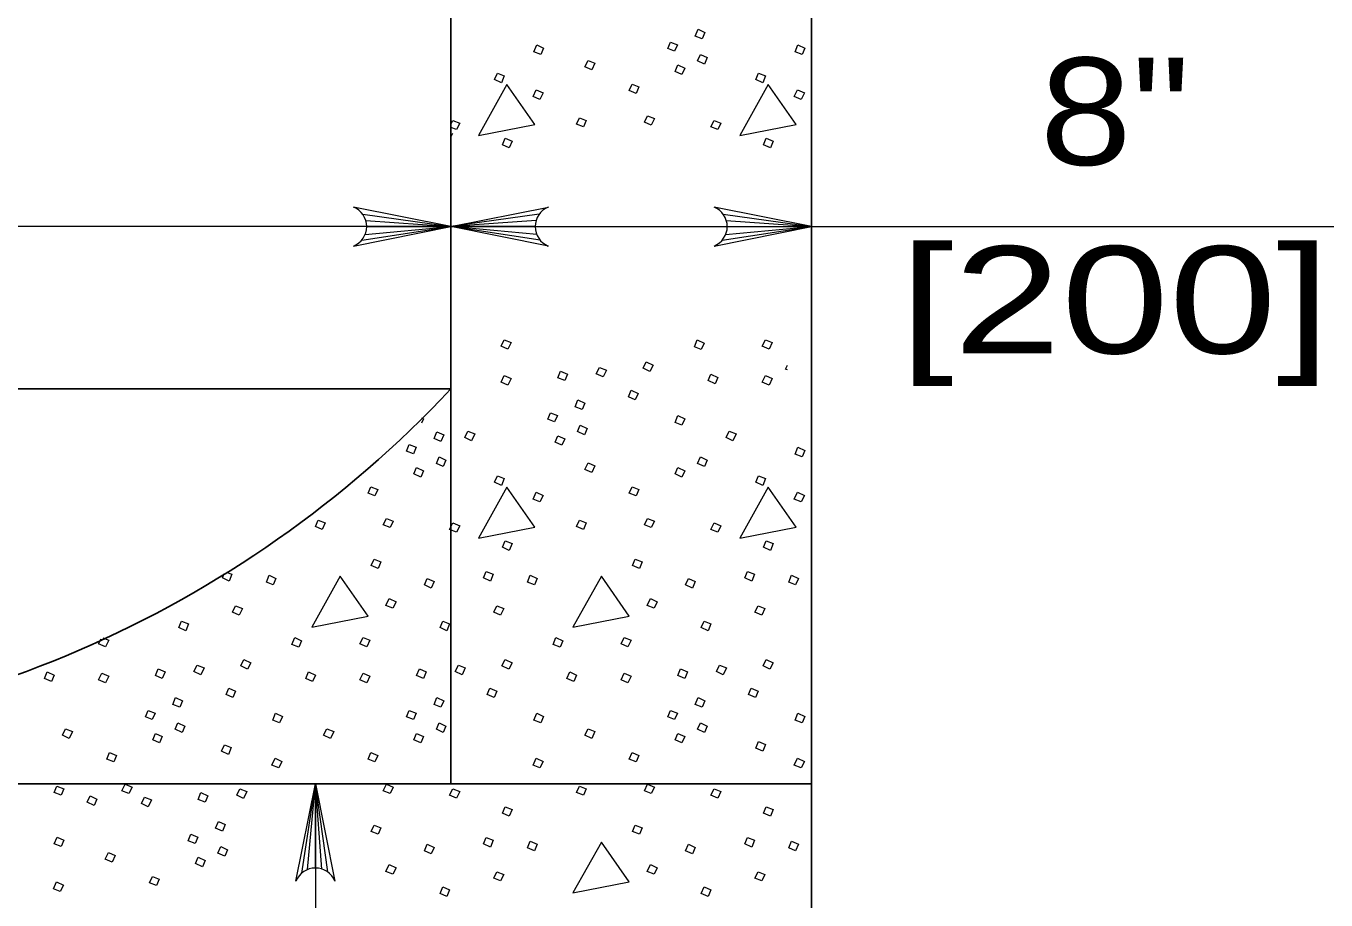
# Model space of a CAD drawing. Extents: x 1083.1 to 1123, y 697.4 to 741.4.
# Drawn here: x 1094.824 to 1096.714, y 722.087 to 723.357 of the extents above; entities that cross this region are included whole.
import ezdxf
from ezdxf.enums import TextEntityAlignment as Align

# ---------------------------------------------------------------- set-up
doc = ezdxf.new("R2010")
doc.units = 0
doc.header["$LTSCALE"] = 0.062
doc.layers.add('1', color=7, linetype='Continuous', lineweight=13)

msp = doc.modelspace()

# ---------------------------------------------------------------- linework, layer by layer
at = {"layer": '1'}
for p, q in [((1095.442, 723.21408), (1095.44483, 723.21967)), ((1095.442, 723.19542), (1095.44483, 723.201)), ((1095.442, 723.06533), (1093.0675, 723.06533)), ((1095.31233, 723.0455), (1095.442, 723.06533)), ((1095.31383, 723.08333), (1095.442, 723.06533)), ((1095.31725, 723.05383), (1095.442, 723.06533)), ((1095.31817, 723.07442), (1095.442, 723.06533)), ((1095.3195, 723.06533), (1095.442, 723.06533)), ((1095.57025, 723.08333), (1095.442, 723.06533)), ((1095.56592, 723.07442), (1095.442, 723.06533)), ((1095.442, 723.06533), (1096.77125, 723.06533)), ((1095.56458, 723.06533), (1095.442, 723.06533)), ((1095.56683, 723.05383), (1095.442, 723.06533)), ((1095.57175, 723.0455), (1095.442, 723.06533)), ((1095.83658, 723.0455), (1095.96625, 723.06533)), ((1095.83808, 723.08333), (1095.96625, 723.06533)), ((1095.84142, 723.05383), (1095.96625, 723.06533)), ((1095.84242, 723.07442), (1095.96625, 723.06533)), ((1095.84375, 723.06533), (1095.96625, 723.06533)), ((1095.22517, 722.12575), (1095.245, 722.25542)), ((1095.2335, 722.13067), (1095.245, 722.25542)), ((1095.245, 722.13292), (1095.245, 722.25542)), ((1095.25408, 722.13158), (1095.245, 722.25542)), ((1095.26292, 722.12725), (1095.245, 722.25542)), ((1095.245, 722.25542), (1095.245, 720.92308))]:
    msp.add_line(p, q, dxfattribs=at)
at = {"layer": '1', "lineweight": 25}
for p, q in [((1093.0675, 722.82933), (1095.442, 722.82933)), ((1095.442, 722.25542), (1095.442, 722.82933)), ((1092.53542, 722.25542), (1095.96625, 722.25542))]:
    msp.add_line(p, q, dxfattribs=at)
for points in [[(1093.0675, 725.37967), (1092.53542, 725.37967), (1092.53542, 721.67958), (1095.96625, 721.67958), (1095.96625, 725.37967)], [(1095.96625, 725.37967), (1095.442, 725.37967), (1095.442, 722.82933)]]:
    msp.add_lwpolyline(points, dxfattribs=at)
at = {"layer": '1'}
for points in [[(1095.80133, 723.35225), (1095.81133, 723.34758), (1095.80733, 723.33825), (1095.79733, 723.34225)], [(1095.56675, 723.32958), (1095.57675, 723.32492), (1095.57275, 723.31558), (1095.56275, 723.31958)], [(1095.76133, 723.33358), (1095.77133, 723.32958), (1095.76733, 723.32025), (1095.75733, 723.32425)], [(1095.94658, 723.32958), (1095.95658, 723.32492), (1095.95258, 723.31558), (1095.94258, 723.31958)], [(1095.80467, 723.31558), (1095.81467, 723.31092), (1095.81067, 723.30167), (1095.80067, 723.30625)], [(1095.64142, 723.30692), (1095.65142, 723.303), (1095.64675, 723.293), (1095.63675, 723.29767)], [(1095.772, 723.30033), (1095.782, 723.29567), (1095.778, 723.28633), (1095.768, 723.291)], [(1095.5095, 723.28833), (1095.5195, 723.28433), (1095.5155, 723.27433), (1095.5055, 723.279)], [(1095.88933, 723.28833), (1095.89925, 723.28433), (1095.89533, 723.27433), (1095.88533, 723.279)], [(1095.5235, 723.27167), (1095.48217, 723.19767), (1095.56408, 723.21367)], [(1095.56608, 723.26433), (1095.57608, 723.25967), (1095.57142, 723.25033), (1095.56142, 723.25433)], [(1095.70542, 723.27233), (1095.71542, 723.26833), (1095.71142, 723.259), (1095.70142, 723.263)], [(1095.90325, 723.27167), (1095.862, 723.19767), (1095.94392, 723.21367)], [(1095.94592, 723.26433), (1095.95592, 723.25967), (1095.95125, 723.25033), (1095.94125, 723.25433)], [(1095.62875, 723.22367), (1095.63875, 723.21967), (1095.63475, 723.21033), (1095.62475, 723.21433)], [(1095.728, 723.22633), (1095.738, 723.22233), (1095.73333, 723.213), (1095.72342, 723.217)], [(1095.82467, 723.21967), (1095.83467, 723.21567), (1095.83, 723.20633), (1095.82, 723.21033)], [(1095.52083, 723.19367), (1095.53083, 723.18967), (1095.52683, 723.17967), (1095.51683, 723.18433)], [(1095.90058, 723.19367), (1095.91058, 723.18967), (1095.90658, 723.17967), (1095.89658, 723.18433)], [(1095.5195, 722.90067), (1095.5295, 722.89667), (1095.52483, 722.88733), (1095.51483, 722.89133)], [(1095.8, 722.90067), (1095.81, 722.896), (1095.806, 722.88667), (1095.796, 722.89067)], [(1095.89933, 722.90067), (1095.90925, 722.89667), (1095.90467, 722.88733), (1095.89467, 722.89133)], [(1095.65808, 722.86075), (1095.66808, 722.85675), (1095.66342, 722.84675), (1095.65342, 722.85142)], [(1095.72608, 722.86867), (1095.736, 722.864), (1095.73142, 722.85475), (1095.72142, 722.85942)], [(1095.5195, 722.84875), (1095.5295, 722.84475), (1095.52483, 722.83475), (1095.51483, 722.83942)], [(1095.60142, 722.85542), (1095.61142, 722.85075), (1095.60742, 722.84142), (1095.59742, 722.84542)], [(1095.82, 722.85075), (1095.83, 722.84608), (1095.826, 722.83675), (1095.816, 722.84142)], [(1095.89933, 722.84875), (1095.90925, 722.84475), (1095.90467, 722.83475), (1095.89467, 722.83942)], [(1095.70408, 722.82742), (1095.71408, 722.82275), (1095.71008, 722.81342), (1095.70008, 722.81808)], [(1095.62675, 722.81342), (1095.63675, 722.80875), (1095.63275, 722.79942), (1095.62275, 722.80342)], [(1095.58675, 722.79475), (1095.59675, 722.79075), (1095.59275, 722.78142), (1095.58275, 722.78542)], [(1095.772, 722.79075), (1095.782, 722.78608), (1095.778, 722.77675), (1095.768, 722.78075)], [(1095.4215, 722.76717), (1095.4315, 722.7625), (1095.4275, 722.75317), (1095.4175, 722.75717)], [(1095.46683, 722.76808), (1095.47683, 722.76408), (1095.47217, 722.75408), (1095.46217, 722.75875)], [(1095.63008, 722.77675), (1095.64008, 722.77208), (1095.63608, 722.76275), (1095.62608, 722.76742)], [(1095.84667, 722.76808), (1095.85667, 722.76408), (1095.852, 722.75408), (1095.842, 722.75875)], [(1095.3815, 722.7485), (1095.3915, 722.7445), (1095.3875, 722.73517), (1095.3775, 722.73917)], [(1095.59742, 722.76142), (1095.60742, 722.75675), (1095.60342, 722.74742), (1095.59342, 722.75208)], [(1095.94658, 722.7445), (1095.95658, 722.73983), (1095.95258, 722.7305), (1095.94258, 722.7345)], [(1095.42483, 722.7305), (1095.43483, 722.72583), (1095.43083, 722.7165), (1095.42083, 722.72117)], [(1095.80467, 722.7305), (1095.81467, 722.72583), (1095.81067, 722.7165), (1095.80067, 722.72117)], [(1095.39217, 722.71517), (1095.40217, 722.7105), (1095.39817, 722.70117), (1095.38817, 722.70583)], [(1095.64142, 722.72183), (1095.65142, 722.71783), (1095.64675, 722.70783), (1095.63675, 722.7125)], [(1095.772, 722.71517), (1095.782, 722.7105), (1095.778, 722.70117), (1095.768, 722.70583)], [(1095.32558, 722.68717), (1095.33558, 722.68317), (1095.33158, 722.67383), (1095.32158, 722.67783)], [(1095.5095, 722.70317), (1095.5195, 722.69917), (1095.5155, 722.68917), (1095.5055, 722.69383)], [(1095.70542, 722.68717), (1095.71542, 722.68317), (1095.71142, 722.67383), (1095.70142, 722.67783)], [(1095.88933, 722.70317), (1095.89925, 722.69917), (1095.89533, 722.68917), (1095.88533, 722.69383)], [(1095.5235, 722.6865), (1095.48217, 722.61258), (1095.56408, 722.62858)], [(1095.56608, 722.67917), (1095.57608, 722.6745), (1095.57142, 722.66525), (1095.56142, 722.66917)], [(1095.90325, 722.6865), (1095.862, 722.61258), (1095.94392, 722.62858)], [(1095.94592, 722.67917), (1095.95592, 722.6745), (1095.95125, 722.66525), (1095.94125, 722.66917)], [(1095.24892, 722.63858), (1095.25892, 722.63458), (1095.25492, 722.62525), (1095.24492, 722.62925)], [(1095.34825, 722.64125), (1095.35825, 722.63725), (1095.35358, 722.62792), (1095.34358, 722.63192)], [(1095.44483, 722.63458), (1095.45483, 722.63058), (1095.45017, 722.62125), (1095.44017, 722.62525)], [(1095.62875, 722.63858), (1095.63875, 722.63458), (1095.63475, 722.62525), (1095.62475, 722.62925)], [(1095.728, 722.64125), (1095.738, 722.63725), (1095.73333, 722.62792), (1095.72342, 722.63192)], [(1095.82467, 722.63458), (1095.83467, 722.63058), (1095.83, 722.62125), (1095.82, 722.62525)], [(1095.52083, 722.60858), (1095.53083, 722.60458), (1095.52683, 722.59458), (1095.51683, 722.59925)], [(1095.90058, 722.60858), (1095.91058, 722.60458), (1095.90658, 722.59458), (1095.89658, 722.59925)], [(1095.33025, 722.58192), (1095.34025, 722.57792), (1095.33625, 722.56858), (1095.32625, 722.57258)], [(1095.71008, 722.58192), (1095.72008, 722.57792), (1095.71608, 722.56858), (1095.70608, 722.57258)], [(1095.17767, 722.55858), (1095.18767, 722.55392), (1095.18367, 722.54458), (1095.17367, 722.54858)], [(1095.28092, 722.55725), (1095.23958, 722.48333), (1095.32158, 722.49933)], [(1095.4935, 722.56392), (1095.5035, 722.55992), (1095.4995, 722.54992), (1095.4895, 722.55458)], [(1095.55742, 722.55858), (1095.56742, 722.55392), (1095.56342, 722.54458), (1095.55342, 722.54858)], [(1095.66075, 722.55725), (1095.61942, 722.48333), (1095.70142, 722.49933)], [(1095.87333, 722.56392), (1095.88333, 722.55992), (1095.87933, 722.54992), (1095.86933, 722.55458)], [(1095.93725, 722.55858), (1095.94725, 722.55392), (1095.94325, 722.54458), (1095.93325, 722.54858)], [(1095.4075, 722.55392), (1095.4175, 722.54925), (1095.4135, 722.53992), (1095.4035, 722.54458)], [(1095.78733, 722.55392), (1095.79733, 722.54925), (1095.79333, 722.53992), (1095.78333, 722.54458)], [(1095.35225, 722.52458), (1095.36225, 722.52), (1095.35758, 722.51067), (1095.34758, 722.51467)], [(1095.732, 722.52458), (1095.742, 722.52), (1095.73733, 722.51067), (1095.72733, 722.51467)], [(1095.129, 722.51392), (1095.139, 722.51), (1095.13433, 722.50067), (1095.12433, 722.50467)], [(1095.50883, 722.51392), (1095.51883, 722.51), (1095.51417, 722.50067), (1095.50417, 722.50467)], [(1095.88867, 722.51392), (1095.89867, 722.51), (1095.894, 722.50067), (1095.884, 722.50467)], [(1095.05033, 722.492), (1095.06033, 722.488), (1095.05633, 722.478), (1095.04633, 722.48267)], [(1095.43017, 722.492), (1095.44017, 722.488), (1095.43617, 722.478), (1095.42617, 722.48267)], [(1095.81, 722.492), (1095.82, 722.488), (1095.816, 722.478), (1095.806, 722.48267)], [(1095.21492, 722.468), (1095.22492, 722.46333), (1095.22092, 722.454), (1095.21092, 722.458)], [(1095.31425, 722.468), (1095.32425, 722.464), (1095.31958, 722.45467), (1095.30958, 722.45867)], [(1095.59475, 722.468), (1095.60475, 722.46333), (1095.60075, 722.454), (1095.59075, 722.458)], [(1095.69408, 722.468), (1095.70408, 722.464), (1095.69942, 722.45467), (1095.68942, 722.45867)], [(1095.01633, 722.42267), (1095.02633, 722.418), (1095.02233, 722.40867), (1095.01233, 722.41267)], [(1095.073, 722.428), (1095.083, 722.424), (1095.07833, 722.414), (1095.06833, 722.41867)], [(1095.141, 722.436), (1095.151, 722.43133), (1095.14633, 722.422), (1095.13633, 722.42667)], [(1095.39617, 722.42267), (1095.40617, 722.418), (1095.40217, 722.40867), (1095.39217, 722.41267)], [(1095.45283, 722.428), (1095.46283, 722.424), (1095.45817, 722.414), (1095.44817, 722.41867)], [(1095.52083, 722.436), (1095.53083, 722.43133), (1095.52617, 722.422), (1095.51617, 722.42667)], [(1095.776, 722.42267), (1095.786, 722.418), (1095.782, 722.40867), (1095.772, 722.41267)], [(1095.83267, 722.428), (1095.84267, 722.424), (1095.838, 722.414), (1095.828, 722.41867)], [(1095.90058, 722.436), (1095.91058, 722.43133), (1095.90592, 722.422), (1095.896, 722.42667)], [(1094.85508, 722.418), (1094.86508, 722.41333), (1094.86108, 722.404), (1094.85108, 722.40867)], [(1094.93442, 722.416), (1094.94442, 722.412), (1094.93975, 722.402), (1094.92975, 722.40667)], [(1095.23492, 722.418), (1095.24492, 722.41333), (1095.24092, 722.404), (1095.23092, 722.40867)], [(1095.31425, 722.416), (1095.32425, 722.412), (1095.31958, 722.402), (1095.30958, 722.40667)], [(1095.61475, 722.418), (1095.62475, 722.41333), (1095.62075, 722.404), (1095.61075, 722.40867)], [(1095.69408, 722.416), (1095.70408, 722.412), (1095.69942, 722.402), (1095.68942, 722.40667)], [(1095.119, 722.39467), (1095.129, 722.39), (1095.125, 722.38067), (1095.115, 722.38533)], [(1095.49883, 722.39467), (1095.50883, 722.39), (1095.50483, 722.38067), (1095.49483, 722.38533)], [(1095.87867, 722.39467), (1095.88867, 722.39), (1095.88467, 722.38067), (1095.87467, 722.38533)], [(1095.04167, 722.38067), (1095.05167, 722.376), (1095.04767, 722.36675), (1095.03767, 722.37067)], [(1095.4215, 722.38067), (1095.4315, 722.376), (1095.4275, 722.36675), (1095.4175, 722.37067)], [(1095.80133, 722.38067), (1095.81133, 722.376), (1095.80733, 722.36675), (1095.79733, 722.37067)], [(1095.00175, 722.36208), (1095.01175, 722.35808), (1095.00775, 722.34875), (1094.99775, 722.35275)], [(1095.187, 722.35808), (1095.19692, 722.35342), (1095.19292, 722.34408), (1095.183, 722.34808)], [(1095.3815, 722.36208), (1095.3915, 722.35808), (1095.3875, 722.34875), (1095.3775, 722.35275)], [(1095.56675, 722.35808), (1095.57675, 722.35342), (1095.57275, 722.34408), (1095.56275, 722.34808)], [(1095.76133, 722.36208), (1095.77133, 722.35808), (1095.76733, 722.34875), (1095.75733, 722.35275)], [(1095.94658, 722.35808), (1095.95658, 722.35342), (1095.95258, 722.34408), (1095.94258, 722.34808)], [(1094.88175, 722.33542), (1094.89175, 722.33142), (1094.88708, 722.32142), (1094.87708, 722.32608)], [(1095.01233, 722.32875), (1095.02233, 722.32408), (1095.01833, 722.31475), (1095.00842, 722.31942)], [(1095.045, 722.34408), (1095.055, 722.33942), (1095.051, 722.33008), (1095.041, 722.33475)], [(1095.26158, 722.33542), (1095.27158, 722.33142), (1095.26692, 722.32142), (1095.25692, 722.32608)], [(1095.39217, 722.32875), (1095.40217, 722.32408), (1095.39817, 722.31475), (1095.38817, 722.31942)], [(1095.42483, 722.34408), (1095.43483, 722.33942), (1095.43083, 722.33008), (1095.42083, 722.33475)], [(1095.64142, 722.33542), (1095.65142, 722.33142), (1095.64675, 722.32142), (1095.63675, 722.32608)], [(1095.772, 722.32875), (1095.782, 722.32408), (1095.778, 722.31475), (1095.768, 722.31942)], [(1095.80467, 722.34408), (1095.81467, 722.33942), (1095.81067, 722.33008), (1095.80067, 722.33475)], [(1095.11258, 722.312), (1095.12258, 722.308), (1095.11858, 722.298), (1095.10858, 722.30267)], [(1095.88933, 722.31675), (1095.89925, 722.31275), (1095.89533, 722.30275), (1095.88533, 722.30742)], [(1094.94575, 722.30075), (1094.95575, 722.29675), (1094.95175, 722.28742), (1094.94175, 722.29142)], [(1095.18625, 722.29275), (1095.19625, 722.28808), (1095.19158, 722.27875), (1095.18167, 722.28275)], [(1095.32558, 722.30075), (1095.33558, 722.29675), (1095.33158, 722.28742), (1095.32158, 722.29142)], [(1095.56608, 722.29275), (1095.57608, 722.28808), (1095.57142, 722.27875), (1095.56142, 722.28275)], [(1095.70542, 722.30075), (1095.71542, 722.29675), (1095.71142, 722.28742), (1095.70142, 722.29142)], [(1095.94592, 722.29275), (1095.95592, 722.28808), (1095.95125, 722.27875), (1095.94125, 722.28275)], [(1094.86908, 722.25208), (1094.87908, 722.24808), (1094.87508, 722.23875), (1094.86508, 722.24275)], [(1094.96842, 722.25475), (1094.97842, 722.25075), (1094.97375, 722.24142), (1094.96375, 722.24542)], [(1095.34825, 722.25475), (1095.35825, 722.25075), (1095.35358, 722.24142), (1095.34358, 722.24542)], [(1095.62875, 722.25208), (1095.63875, 722.24808), (1095.63475, 722.23875), (1095.62475, 722.24275)], [(1095.728, 722.25475), (1095.738, 722.25075), (1095.73333, 722.24142), (1095.72342, 722.24542)], [(1094.91733, 722.238), (1094.92733, 722.23333), (1094.92333, 722.22408), (1094.91333, 722.22875)], [(1094.99658, 722.236), (1095.00658, 722.232), (1095.00192, 722.222), (1094.99192, 722.22667)], [(1095.07858, 722.24267), (1095.08858, 722.238), (1095.08458, 722.22875), (1095.07458, 722.23275)], [(1095.13517, 722.248), (1095.14517, 722.244), (1095.1405, 722.234), (1095.1305, 722.23867)], [(1095.44483, 722.24808), (1095.45483, 722.24408), (1095.45017, 722.23475), (1095.44017, 722.23875)], [(1095.82467, 722.24808), (1095.83467, 722.24408), (1095.83, 722.23475), (1095.82, 722.23875)], [(1095.52083, 722.22217), (1095.53083, 722.21817), (1095.52683, 722.20817), (1095.51683, 722.21283)], [(1095.90058, 722.22217), (1095.91058, 722.21817), (1095.90658, 722.20817), (1095.89658, 722.21283)], [(1095.10392, 722.20075), (1095.11392, 722.19608), (1095.10992, 722.18675), (1095.09992, 722.19075)], [(1095.33025, 722.1955), (1095.34025, 722.1915), (1095.33625, 722.18217), (1095.32625, 722.18617)], [(1095.71008, 722.1955), (1095.72008, 722.1915), (1095.71608, 722.18217), (1095.70608, 722.18617)], [(1094.86933, 722.17808), (1094.87933, 722.17342), (1094.87533, 722.16408), (1094.86533, 722.16808)], [(1095.06392, 722.18208), (1095.07392, 722.17808), (1095.06992, 722.16875), (1095.05992, 722.17275)], [(1095.4935, 722.1775), (1095.5035, 722.1735), (1095.4995, 722.1635), (1095.4895, 722.16817)], [(1095.87333, 722.1775), (1095.88333, 722.1735), (1095.87933, 722.1635), (1095.86933, 722.16817)], [(1095.10725, 722.16408), (1095.11725, 722.15942), (1095.11325, 722.15008), (1095.10325, 722.15475)], [(1095.4075, 722.1675), (1095.4175, 722.16283), (1095.4135, 722.1535), (1095.4035, 722.15817)], [(1095.55742, 722.17217), (1095.56742, 722.1675), (1095.56342, 722.15817), (1095.55342, 722.16217)], [(1095.66075, 722.17083), (1095.61942, 722.09683), (1095.70142, 722.11283)], [(1095.78733, 722.1675), (1095.79733, 722.16283), (1095.79333, 722.1535), (1095.78333, 722.15817)], [(1095.93725, 722.17217), (1095.94725, 722.1675), (1095.94325, 722.15817), (1095.93325, 722.16217)], [(1094.94392, 722.15542), (1094.95392, 722.15142), (1094.94933, 722.14142), (1094.93933, 722.14608)], [(1095.07458, 722.14875), (1095.08458, 722.14408), (1095.08058, 722.13475), (1095.07058, 722.13942)], [(1095.00792, 722.12075), (1095.01792, 722.11675), (1095.01392, 722.10742), (1095.00392, 722.11142)], [(1095.35225, 722.13817), (1095.36225, 722.1335), (1095.35758, 722.12417), (1095.34758, 722.12817)], [(1095.50883, 722.1275), (1095.51883, 722.1235), (1095.51417, 722.11417), (1095.50417, 722.11817)], [(1095.732, 722.13817), (1095.742, 722.1335), (1095.73733, 722.12417), (1095.72733, 722.12817)], [(1095.88867, 722.1275), (1095.89867, 722.1235), (1095.894, 722.11417), (1095.884, 722.11817)], [(1094.86867, 722.11275), (1094.87867, 722.10808), (1094.874, 722.09875), (1094.864, 722.10275)], [(1095.43017, 722.1055), (1095.44017, 722.1015), (1095.43617, 722.0915), (1095.42617, 722.09617)], [(1095.81, 722.1055), (1095.82, 722.1015), (1095.816, 722.0915), (1095.806, 722.09617)]]:
    msp.add_lwpolyline(points, close=True, dxfattribs=at)
for points in [[(1095.44483, 723.21967), (1095.45483, 723.21567), (1095.45017, 723.20633), (1095.442, 723.20958)], [(1095.30042, 723.037), (1095.442, 723.06533), (1095.30042, 723.09367)], [(1095.58367, 723.037), (1095.442, 723.06533), (1095.58367, 723.09367)], [(1095.82467, 723.037), (1095.96625, 723.06533), (1095.82467, 723.09367)], [(1095.9315, 722.857), (1095.92858, 722.85817), (1095.9315, 722.86383)], [(1095.39942, 722.78742), (1095.40217, 722.78608), (1095.39942, 722.77958)], [(1095.11542, 722.56325), (1095.12367, 722.55992), (1095.11967, 722.54992), (1095.10967, 722.55458), (1095.1125, 722.56125)], [(1094.93575, 722.46742), (1094.94442, 722.464), (1094.93975, 722.45467), (1094.92975, 722.45867), (1094.93358, 722.46633)], [(1095.21667, 722.11383), (1095.245, 722.25542), (1095.27333, 722.11383)]]:
    msp.add_lwpolyline(points, dxfattribs=at)
for centre, start, end in [((1095.289, 723.06539), 292.08605, 67.91218), ((1095.59507, 723.06539), 112.08782, 247.91395), ((1095.81322, 723.06539), 292.08605, 67.91218), ((1095.24503, 722.10241), 22.08782, 157.91395)]:
    msp.add_arc(centre, 0.03056, start, end, dxfattribs=at)
at = {"layer": '1', "lineweight": 25}
msp.add_ellipse((1094.25476, 723.9448), major_axis=(-1.62917, 0), ratio=0.999895, start_param=0.7542896, end_param=2.387303, dxfattribs=at)

# ---------------------------------------------------------------- texts
at = {"layer": '1'}
for s, width, p in [('8"', 1.15, (1096.40767, 723.15492)), ('[200]', 1.35, (1096.40767, 722.88092))]:
    msp.add_text(s, height=0.156, dxfattribs=dict(at, width=width)).set_placement(p, align=Align.CENTER)

doc.saveas('drawing.dxf')
